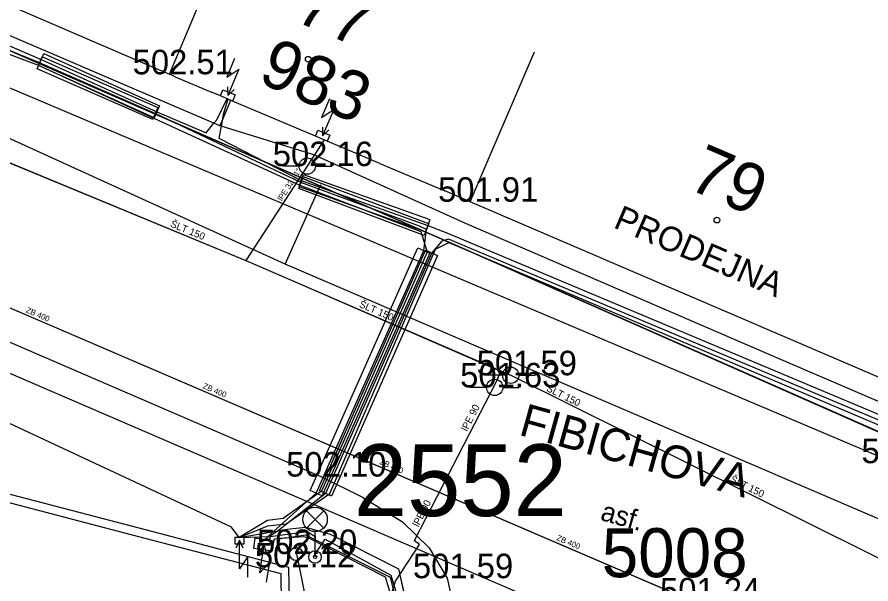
# Model space of a CAD drawing. Extents: x -669642 to -669119, y -1131006 to -1130466.
# Drawn here: x -669241.72 to -669215.58, y -1130543.27 to -1130525.93 of the extents above; entities that cross this region are included whole.
import ezdxf

# ---------------------------------------------------------------- set-up
doc = ezdxf.new("R2010")
doc.units = 0
for name, color, linetype in [('G_Bod_tecka', 7, 'Continuous'), ('G_Bod_vyska', 7, 'Continuous'), ('G_Bodove_pole', 7, 'Continuous'), ('G_Budovy-znacky', 7, 'Continuous'), ('G_Budovy_Objekty', 7, 'Continuous'), ('G_Budovy_vstupy', 7, 'Continuous'), ('G_Cisla_orientacni', 7, 'Continuous'), ('G_Cisla_popisna', 7, 'Continuous'), ('G_Objekty_technicke', 7, 'Continuous'), ('G_Plochy_zpevnene', 7, 'Continuous'), ('G_Ploty', 7, 'Continuous'), ('G_Popisy_Nazvy', 7, 'Continuous'), ('G_Popisy_objektu', 7, 'Continuous'), ('G_Popisy_povrchu', 7, 'Continuous'), ('G_Site-Rozvadece', 7, 'Continuous'), ('G_Site-Sloupy', 7, 'Continuous'), ('G_Site-vodovod', 7, 'Continuous'), ('G_Z_CHRANICKA-TEPLOVOD_kotovane', 7, 'Continuous'), ('G_Z_ELsilove_podz_kotovane', 7, 'Continuous'), ('G_Z_ELsilove_zrusene', 7, 'Continuous'), ('G_Z_KANAL_podz_kotovane', 7, 'Continuous'), ('G_Z_PLYNY_podz_geodeticky', 7, 'Continuous'), ('G_Z_PLYNY_podz_priblizne', 7, 'Continuous'), ('G_Z_SPOJE_podz_geodeticky', 7, 'Continuous'), ('G_Z_SPOJE_podz_kotovane', 7, 'Continuous'), ('G_Z_SPOJE_podz_priblizne', 7, 'Continuous'), ('G_Z_SPOJE_podz_zahozene', 7, 'Continuous'), ('G_Z_VODA_podz_kotovane', 7, 'Continuous'), ('Vrstva 1', 7, 'Continuous'), ('Vrstva 10', 7, 'Continuous'), ('Vrstva 11', 7, 'Continuous'), ('Vrstva 17', 7, 'Continuous'), ('Vrstva 25', 7, 'Continuous'), ('Vrstva 26', 7, 'Continuous'), ('Vrstva 3', 7, 'Continuous'), ('Vrstva 4', 7, 'Continuous'), ('Vrstva 6', 7, 'Continuous')]:
    doc.layers.add(name, color=color, linetype=linetype)

msp = doc.modelspace()

# ---------------------------------------------------------------- linework, layer by layer
at = {"layer": 'G_Bod_tecka'}
for p, q in [((-669237.06, -1130527.68), (-669237.06, -1130527.68)), ((-669232.84, -1130530.49), (-669232.84, -1130530.49)), ((-669227.85, -1130531.58), (-669227.85, -1130531.58)), ((-669226.61, -1130536.89), (-669226.61, -1130536.89)), ((-669227.1, -1130537.26), (-669227.1, -1130537.26)), ((-669232.42, -1130539.99), (-669232.42, -1130539.99)), ((-669233.18, -1130542.36), (-669233.18, -1130542.36)), ((-669233.4, -1130542.77), (-669233.4, -1130542.77)), ((-669228.56, -1130543.1), (-669228.56, -1130543.1))]:
    msp.add_line(p, q, dxfattribs=at)
at = {"layer": 'G_Budovy-znacky'}
for centre in [(-669232.809, -1130527.22), (-669220.299, -1130532.14)]:
    msp.add_circle(centre, 0.0875, dxfattribs=at)
at = {"layer": 'G_Budovy_Objekty'}
for p, q in [((-669237.06, -1130527.68), (-669235.11, -1130523.08)), ((-669243.33, -1130524.97), (-669239.95, -1130526.43)), ((-669227.85, -1130531.58), (-669225.88, -1130526.99)), ((-669237.61, -1130527.44), (-669237.06, -1130527.68)), ((-669236.88, -1130527.76), (-669237.06, -1130527.68)), ((-669235.49, -1130528.34), (-669235.77, -1130528.23)), ((-669235.13, -1130528.5), (-669235.49, -1130528.34)), ((-669232.59, -1130529.57), (-669235.13, -1130528.5)), ((-669232.23, -1130529.73), (-669232.59, -1130529.57)), ((-669230.62, -1130530.41), (-669232.23, -1130529.73)), ((-669227.85, -1130531.58), (-669228.63, -1130531.25)), ((-669213.52, -1130537.74), (-669227.85, -1130531.58))]:
    msp.add_line(p, q, dxfattribs=at)
at = {"layer": 'G_Budovy_vstupy'}
for p, q in [((-669239.95, -1130526.43), (-669237.61, -1130527.44)), ((-669236.88, -1130527.76), (-669235.77, -1130528.23)), ((-669230.62, -1130530.41), (-669228.63, -1130531.25))]:
    msp.add_line(p, q, dxfattribs=at)
at = {"layer": 'G_Objekty_technicke'}
for points in [[(-669232.865, -1130541.035), (-669232.335, -1130541.565)], [(-669232.865, -1130541.565), (-669232.335, -1130541.035)], [(-669232.6, -1130542.45), (-669232.6, -1130541.675)]]:
    msp.add_lwpolyline(points, dxfattribs=at)
for centre, radius in [((-669232.6, -1130541.3), 0.375), ((-669232.6, -1130542.45), 0.19), ((-669232.6, -1130542.45), 0.05)]:
    msp.add_circle(centre, radius, dxfattribs=at)
at = {"layer": 'G_Plochy_zpevnene'}
msp.add_line((-669214.87, -1130539.58), (-669250.18, -1130524.61), dxfattribs=at)
msp.add_lwpolyline([(-669269.66, -1130523.91), (-669265.19, -1130525.95), (-669247.43, -1130533.51), (-669232.42, -1130539.99), (-669231.15, -1130540.62), (-669229.92, -1130541.38), (-669229.11, -1130542.17), (-669228.56, -1130543.1), (-669228.37, -1130543.93), (-669228.57, -1130545.3), (-669229.37, -1130546.42), (-669230.08, -1130546.86), (-669230.82, -1130547.2), (-669231.97, -1130547.66), (-669233.11, -1130548.11)], dxfattribs=at)
at = {"layer": 'G_Ploty'}
for p, q in [((-669237.75, -1130541.63), (-669251.14, -1130538.13)), ((-669251.21, -1130538.37), (-669237.81, -1130541.87)), ((-669233.4, -1130542.77), (-669237.75, -1130541.63)), ((-669237.81, -1130541.87), (-669233.65, -1130542.96)), ((-669233.65, -1130542.96), (-669233.63, -1130544.45)), ((-669233.38, -1130544.45), (-669233.4, -1130542.77))]:
    msp.add_line(p, q, dxfattribs=at)
at = {"layer": 'G_Site-Rozvadece'}
for p, q in [((-669235.061, -1130527.196), (-669235.305, -1130527.772)), ((-669235.305, -1130527.772), (-669234.928, -1130527.524)), ((-669234.928, -1130527.524), (-669235.27, -1130528.33)), ((-669235.276, -1130528.061), (-669235.27, -1130528.33)), ((-669235.49, -1130528.34), (-669235.42, -1130528.16)), ((-669235.42, -1130528.16), (-669235.05, -1130528.31)), ((-669235.27, -1130528.33), (-669235.073, -1130528.147)), ((-669235.05, -1130528.31), (-669235.13, -1130528.5)), ((-669232.161, -1130528.427), (-669232.405, -1130529.003)), ((-669232.405, -1130529.003), (-669232.029, -1130528.755)), ((-669232.029, -1130528.755), (-669232.37, -1130529.561)), ((-669232.59, -1130529.57), (-669232.51, -1130529.39)), ((-669232.51, -1130529.39), (-669232.15, -1130529.54)), ((-669232.376, -1130529.293), (-669232.37, -1130529.561)), ((-669232.37, -1130529.561), (-669232.173, -1130529.378)), ((-669232.15, -1130529.54), (-669232.23, -1130529.73)), ((-669234.91, -1130541.94), (-669235.021, -1130542.185)), ((-669234.912, -1130542.815), (-669234.91, -1130541.94)), ((-669234.801, -1130542.186), (-669234.91, -1130541.94)), ((-669234.16, -1130542.07), (-669234.306, -1130542.296)), ((-669234.292, -1130542.935), (-669234.16, -1130542.07)), ((-669234.089, -1130542.329), (-669234.16, -1130542.07)), ((-669234.661, -1130542.441), (-669234.912, -1130542.815)), ((-669234.662, -1130543.066), (-669234.661, -1130542.441)), ((-669233.988, -1130542.601), (-669234.292, -1130542.935)), ((-669234.082, -1130543.22), (-669233.988, -1130542.601))]:
    msp.add_line(p, q, dxfattribs=at)
for points in [[(-669235.06, -1130541.85), (-669235.06, -1130542.05), (-669234.77, -1130542.05), (-669234.77, -1130541.85)], [(-669234.44, -1130541.88), (-669234.48, -1130542.18), (-669233.9, -1130542.26), (-669233.86, -1130541.97)]]:
    msp.add_lwpolyline(points, close=True, dxfattribs=at)
at = {"layer": 'G_Site-Sloupy'}
msp.add_circle((-669233.18, -1130542.36), 0.2, dxfattribs=at)
at = {"layer": 'G_Site-vodovod'}
for points in [[(-669233.09, -1130530.49), (-669233.59, -1130530.49)], [(-669232.59, -1130530.49), (-669232.09, -1130530.49)], [(-669226.86, -1130536.89), (-669227.36, -1130536.89)], [(-669226.36, -1130536.89), (-669225.86, -1130536.89)], [(-669227.35, -1130537.26), (-669227.85, -1130537.26)], [(-669226.85, -1130537.26), (-669226.35, -1130537.26)]]:
    msp.add_lwpolyline(points, dxfattribs=at)
for centre in [(-669232.84, -1130530.49), (-669226.61, -1130536.89), (-669227.1, -1130537.26)]:
    msp.add_circle(centre, 0.25, dxfattribs=at)
at = {"layer": 'G_Z_CHRANICKA-TEPLOVOD_kotovane'}
for points in [[(-669240.944, -1130527.15), (-669240.898, -1130527.048), (-669237.358, -1130528.648), (-669237.522, -1130529.012), (-669237.544, -1130529.002), (-669241.062, -1130527.412)], [(-669241.11, -1130527.513), (-669240.95, -1130527.147), (-669240.944, -1130527.15), (-669237.41, -1130528.697), (-669237.544, -1130529.002), (-669237.57, -1130529.063)], [(-669233.087, -1130531.118), (-669232.953, -1130530.742), (-669229.083, -1130532.122), (-669229.125, -1130532.241), (-669229.217, -1130532.498), (-669233.079, -1130531.121)], [(-669233.079, -1130531.121), (-669232.96, -1130530.803), (-669229.125, -1130532.241), (-669229.12, -1130532.243), (-669229.26, -1130532.617), (-669233.1, -1130531.177)], [(-669232.753, -1130540.419), (-669229.453, -1130532.989), (-669229.226, -1130533.089), (-669229.087, -1130533.151), (-669232.343, -1130540.482), (-669232.387, -1130540.581)], [(-669229.226, -1130533.089), (-669229.213, -1130533.059), (-669228.847, -1130533.221), (-669232.097, -1130540.591), (-669232.343, -1130540.482), (-669232.463, -1130540.429)]]:
    msp.add_lwpolyline(points, close=True, dxfattribs=at)
at = {"layer": 'G_Z_ELsilove_podz_kotovane'}
for points in [[(-669300.04, -1130513.88), (-669299.5, -1130513.14), (-669298.19, -1130513.35), (-669297.94, -1130512.3), (-669295.23, -1130504.97), (-669295.11, -1130504.85), (-669291.84, -1130505.9), (-669279.7, -1130510.68), (-669271.85, -1130514.24), (-669254.56, -1130521.66), (-669252.43, -1130522.58), (-669250.36, -1130523.68), (-669244.09, -1130526.27), (-669241.1, -1130527.39), (-669233.07, -1130531.07), (-669229.36, -1130532.49), (-669229.17, -1130533.12), (-669232.4, -1130540.44), (-669233.58, -1130541.27), (-669234.06, -1130541.33), (-669234.92, -1130541.85)], [(-669234.093, -1130541.94), (-669234.061, -1130541.844), (-669232.57, -1130540.5), (-669229.27, -1130533.07), (-669229.19, -1130532.43), (-669229.398, -1130532.324), (-669233.03, -1130530.99), (-669237.49, -1130528.88), (-669241.03, -1130527.33), (-669243.9, -1130526.16), (-669245.2, -1130525.66), (-669250.3, -1130523.57), (-669252.531, -1130522.331), (-669254.52, -1130521.44), (-669262.14, -1130518.29), (-669271.68, -1130514.19), (-669276.42, -1130512.08), (-669279.694, -1130510.543), (-669291.78, -1130505.82)], [(-669243.76, -1130526.03), (-669240.98, -1130527.23), (-669237.44, -1130528.83), (-669235.93, -1130529.47), (-669235.697, -1130529.178), (-669235.61, -1130529.07), (-669235.294, -1130528.421), (-669235.271, -1130528.44), (-669235.411, -1130528.914), (-669235.446, -1130529.106), (-669235.475, -1130529.269), (-669235.54, -1130529.63), (-669233.02, -1130530.93), (-669229.15, -1130532.31), (-669228.57, -1130532.53), (-669213.71, -1130538.77)], [(-669234.92, -1130541.85), (-669235.16, -1130541.54), (-669242.13, -1130538.28), (-669254.16, -1130533.02), (-669261.9, -1130529.73), (-669262.44, -1130529.6)], [(-669234.92, -1130541.85), (-669234.05, -1130541.5), (-669233.48, -1130541.44), (-669232.15, -1130540.51), (-669228.91, -1130533.03), (-669228.5, -1130532.83), (-669215.14, -1130538.5), (-669213.62, -1130538.99), (-669209.75, -1130539.35), (-669201, -1130540.48), (-669198.73, -1130540.63), (-669190.087, -1130537.765)], [(-669190.087, -1130537.667), (-669197.37, -1130540.05), (-669198.73, -1130540.5), (-669199.1, -1130540.501), (-669201.25, -1130540.33), (-669209.91, -1130539.23), (-669210.253, -1130539.194), (-669213.57, -1130538.9), (-669215.15, -1130538.346), (-669228.517, -1130532.72), (-669228.717, -1130532.791), (-669229.03, -1130533.14), (-669232.28, -1130540.51), (-669233.757, -1130541.668), (-669233.964, -1130541.802), (-669234.016, -1130541.96)], [(-669234.92, -1130541.85), (-669233.97, -1130541.82), (-669232.84, -1130541.67), (-669232.6, -1130541.82), (-669232.62, -1130542.4), (-669232.29, -1130541.91), (-669230.28, -1130543.01), (-669229.97, -1130544.01), (-669230.83, -1130546.5), (-669232.89, -1130549.91), (-669240.96, -1130552.73), (-669255.16, -1130557.74), (-669255.51, -1130558.29), (-669255.41, -1130560.02), (-669255.64, -1130558.31), (-669256.14, -1130557.88), (-669258.99, -1130558.59), (-669264.97, -1130559.65), (-669286.2, -1130562.11), (-669288.59, -1130563.46), (-669294, -1130564.23), (-669296.09, -1130565), (-669296.13, -1130565.48), (-669295.89, -1130566.51)], [(-669234.92, -1130541.85), (-669233.45, -1130541.6), (-669232.89, -1130541.54), (-669232.14, -1130541.75), (-669230.05, -1130542.81), (-669229.74, -1130544.18), (-669225.23, -1130548.83), (-669219.44, -1130546.52), (-669217.72, -1130546.17), (-669213.74, -1130547.12), (-669196.42, -1130548.14)], [(-669233.866, -1130541.999), (-669233.84, -1130541.899), (-669233.472, -1130541.867), (-669232.89, -1130541.77), (-669230.3, -1130543.07), (-669230.07, -1130544.04)], [(-669230.156, -1130544.021), (-669230.439, -1130543.07), (-669232.807, -1130541.865), (-669232.957, -1130541.836), (-669233.676, -1130541.89), (-669233.721, -1130542.039)]]:
    msp.add_lwpolyline(points, dxfattribs=at)
at = {"layer": 'G_Z_ELsilove_zrusene'}
for points in [[(-669235.511, -1130529.258), (-669235.697, -1130529.178), (-669243.731, -1130525.736), (-669243.739, -1130525.733)], [(-669235.511, -1130529.258), (-669235.697, -1130529.178), (-669243.731, -1130525.736), (-669243.739, -1130525.733)], [(-669235.511, -1130529.258), (-669235.446, -1130529.106), (-669235.175, -1130528.476), (-669235.199, -1130528.467)], [(-669235.511, -1130529.258), (-669235.446, -1130529.106), (-669235.175, -1130528.476), (-669235.199, -1130528.467)], [(-669209.738, -1130539.037), (-669209.875, -1130539.033), (-669210.107, -1130539.026), (-669211.411, -1130538.988), (-669214.336, -1130538.132), (-669218.325, -1130536.422), (-669228.032, -1130532.23), (-669232.635, -1130530.146), (-669235.475, -1130529.269), (-669235.511, -1130529.258)], [(-669209.738, -1130539.037), (-669209.875, -1130539.033), (-669210.107, -1130539.026), (-669211.411, -1130538.988), (-669214.336, -1130538.132), (-669218.325, -1130536.422), (-669228.032, -1130532.23), (-669232.635, -1130530.146), (-669235.475, -1130529.269), (-669235.511, -1130529.258)]]:
    msp.add_lwpolyline(points, dxfattribs=at)
at = {"layer": 'G_Z_KANAL_podz_kotovane'}
msp.add_line((-669244.2, -1130533.86), (-669220.95, -1130543.84), dxfattribs=at)
at = {"layer": 'G_Z_PLYNY_podz_geodeticky'}
msp.add_lwpolyline([(-669190.087, -1130543.002), (-669190.98, -1130543.17), (-669191.73, -1130543.13), (-669213.17, -1130542.22), (-669213.46, -1130542.1), (-669233.51, -1130533.49), (-669245.5, -1130528.03), (-669252, -1130525.45), (-669262.68, -1130520.88), (-669268.9, -1130518.28), (-669269.62, -1130517.99), (-669275.05, -1130515.8), (-669276.18, -1130515.29), (-669292.29, -1130508.65), (-669314.07, -1130501.37), (-669320.48, -1130499.22), (-669326.514, -1130497.207)], dxfattribs=at)
at = {"layer": 'G_Z_PLYNY_podz_priblizne'}
for points in [[(-669190.087, -1130545.864), (-669191.73, -1130546.09), (-669198.49, -1130546.9), (-669205.1, -1130546.71), (-669219.22, -1130545.27), (-669219.95, -1130545.1), (-669222.09, -1130544.56), (-669226.41, -1130543.53), (-669247.01, -1130534.65), (-669266.85, -1130526.27), (-669274.62, -1130522.94), (-669286.49, -1130517.85), (-669300.05, -1130512.24), (-669313.74, -1130507.98), (-669319.28, -1130506.26), (-669322.11, -1130505.37), (-669344.23, -1130498.5), (-669346.28, -1130497.85), (-669348.275, -1130497.207)], [(-669233.51, -1130533.49), (-669232.426, -1130531.047)]]:
    msp.add_lwpolyline(points, dxfattribs=at)
at = {"layer": 'G_Z_SPOJE_podz_geodeticky'}
msp.add_lwpolyline([(-669233.17, -1130542.35), (-669232.08, -1130547.74), (-669231.66, -1130549.76), (-669228.02, -1130548.31), (-669227.63, -1130549.23)], dxfattribs=at)
at = {"layer": 'G_Z_SPOJE_podz_kotovane'}
for points in [[(-669383.17, -1130476.39), (-669375.04, -1130478.97), (-669366.94, -1130481.33), (-669359.05, -1130483.92), (-669351.66, -1130486.33), (-669342.92, -1130488.84), (-669341.55, -1130485.1), (-669340.22, -1130482.26), (-669338.34, -1130482.75), (-669331.32, -1130484.61), (-669331.28, -1130484.97), (-669332.86, -1130491.5), (-669332.29, -1130492.57), (-669306.85, -1130500.67), (-669294.58, -1130504.83), (-669279.44, -1130510.73), (-669263.17, -1130517.91), (-669245.38, -1130525.46), (-669228.34, -1130532.89), (-669215.04, -1130538.76)], [(-669215.04, -1130538.76), (-669228.34, -1130532.89), (-669245.38, -1130525.46), (-669263.17, -1130517.91), (-669279.44, -1130510.73), (-669294.58, -1130504.83), (-669306.85, -1130500.67), (-669317.727, -1130497.207)]]:
    msp.add_lwpolyline(points, dxfattribs=at)
at = {"layer": 'G_Z_SPOJE_podz_priblizne'}
msp.add_lwpolyline([(-669233.17, -1130542.35), (-669232.08, -1130547.74), (-669231.66, -1130549.76), (-669228.02, -1130548.31), (-669227.63, -1130549.23)], dxfattribs=at)
at = {"layer": 'G_Z_SPOJE_podz_zahozene'}
for p, q in [((-669228.34, -1130532.89), (-669245.38, -1130525.46)), ((-669215.04, -1130538.76), (-669228.34, -1130532.89))]:
    msp.add_line(p, q, dxfattribs=at)
at = {"layer": 'G_Z_VODA_podz_kotovane'}
for points in [[(-669328.109, -1130497.207), (-669318.48, -1130500.04), (-669314.79, -1130501.37), (-669312.13, -1130502.32), (-669298.73, -1130506.42), (-669296.47, -1130507.35), (-669282.85, -1130512.88), (-669278.13, -1130514.93), (-669275.9, -1130515.81), (-669274.95, -1130516.19), (-669270.88, -1130518.34), (-669264.44, -1130520.83), (-669251.81, -1130526.24), (-669246.14, -1130528.66), (-669234.72, -1130533.38), (-669233.37, -1130533.96), (-669226.92, -1130536.76), (-669226.61, -1130536.89), (-669213.8, -1130543.25), (-669191.01, -1130543.19), (-669190.087, -1130543.046)], [(-669232.32, -1130529.69), (-669232.84, -1130530.49), (-669234.72, -1130533.38)], [(-669226.92, -1130536.76), (-669227.06, -1130537.09), (-669229.38, -1130541.6)], [(-669241.68, -1130553.55), (-669241.15, -1130553.39), (-669241, -1130553.65), (-669238.95, -1130553.19), (-669232.54, -1130550.95), (-669232.49, -1130550.84), (-669230.14, -1130543.19), (-669229.4, -1130542.07), (-669229.56, -1130541.96), (-669229.38, -1130541.6)]]:
    msp.add_lwpolyline(points, dxfattribs=at)
at = {"layer": 'Vrstva 1'}
msp.add_line((-669232.62, -1130542.4), (-669232.62, -1130542.4), dxfattribs=at)
at = {"layer": 'Vrstva 10'}
msp.add_line((-669244.195, -1130533.864), (-669220.946, -1130543.84), dxfattribs=at)
at = {"layer": 'Vrstva 11'}
msp.add_lwpolyline([(-669215.039, -1130538.757), (-669228.34, -1130532.89), (-669245.38, -1130525.46), (-669263.17, -1130517.91), (-669279.44, -1130510.73), (-669294.58, -1130504.83), (-669306.85, -1130500.67), (-669317.727, -1130497.207)], dxfattribs=at)
msp.add_lwpolyline([(-669215.039, -1130538.757), (-669228.34, -1130532.89), (-669245.38, -1130525.46), (-669263.17, -1130517.91), (-669279.44, -1130510.73), (-669294.58, -1130504.83), (-669306.85, -1130500.67), (-669317.727, -1130497.207)], dxfattribs=at)
at = {"layer": 'Vrstva 17'}
for p, q in [((-669244.09, -1130526.27), (-669241.1, -1130527.39)), ((-669241.1, -1130527.39), (-669233.07, -1130531.07)), ((-669233.07, -1130531.07), (-669229.36, -1130532.49)), ((-669229.36, -1130532.49), (-669229.17, -1130533.12)), ((-669228.91, -1130533.03), (-669228.5, -1130532.83)), ((-669228.5, -1130532.83), (-669215.14, -1130538.5)), ((-669232.15, -1130540.51), (-669228.91, -1130533.03)), ((-669229.17, -1130533.12), (-669232.4, -1130540.44)), ((-669235.16, -1130541.54), (-669242.13, -1130538.28)), ((-669232.4, -1130540.44), (-669233.58, -1130541.27)), ((-669233.48, -1130541.44), (-669232.15, -1130540.51)), ((-669234.06, -1130541.33), (-669234.92, -1130541.85)), ((-669233.58, -1130541.27), (-669234.06, -1130541.33)), ((-669234.05, -1130541.5), (-669233.48, -1130541.44)), ((-669234.92, -1130541.85), (-669235.16, -1130541.54)), ((-669234.92, -1130541.85), (-669234.05, -1130541.5)), ((-669234.92, -1130541.85), (-669233.45, -1130541.6)), ((-669233.97, -1130541.82), (-669232.84, -1130541.67)), ((-669233.45, -1130541.6), (-669232.89, -1130541.54)), ((-669232.89, -1130541.54), (-669232.14, -1130541.75)), ((-669232.84, -1130541.67), (-669232.6, -1130541.82)), ((-669234.92, -1130541.85), (-669233.97, -1130541.82)), ((-669232.6, -1130541.82), (-669232.62, -1130542.4)), ((-669232.62, -1130542.4), (-669232.29, -1130541.91)), ((-669232.29, -1130541.91), (-669230.28, -1130543.01)), ((-669232.14, -1130541.75), (-669230.05, -1130542.81)), ((-669230.28, -1130543.01), (-669229.97, -1130544.01)), ((-669230.05, -1130542.81), (-669229.74, -1130544.18))]:
    msp.add_line(p, q, dxfattribs=at)
at = {"layer": 'Vrstva 25'}
for points in [[(-669328.123, -1130497.207), (-669318.48, -1130500.043), (-669314.786, -1130501.374), (-669312.126, -1130502.324), (-669298.732, -1130506.424), (-669296.47, -1130507.35), (-669282.847, -1130512.881), (-669278.127, -1130514.927), (-669275.896, -1130515.81), (-669274.947, -1130516.186), (-669270.883, -1130518.342), (-669264.443, -1130520.831), (-669251.807, -1130526.237), (-669246.135, -1130528.663), (-669234.718, -1130533.376), (-669233.369, -1130533.96), (-669226.916, -1130536.757), (-669226.61, -1130536.89), (-669213.804, -1130543.247), (-669191.015, -1130543.195), (-669190.087, -1130543.05)], [(-669232.318, -1130529.688), (-669232.84, -1130530.49), (-669234.718, -1130533.376)], [(-669226.916, -1130536.757), (-669227.06, -1130537.09), (-669229.38, -1130541.6)]]:
    msp.add_lwpolyline(points, dxfattribs=at)
at = {"layer": 'Vrstva 26'}
msp.add_lwpolyline([(-669241.68, -1130553.55), (-669241.15, -1130553.39), (-669241, -1130553.65), (-669238.95, -1130553.19), (-669232.54, -1130550.95), (-669232.49, -1130550.84), (-669230.14, -1130543.19), (-669229.4, -1130542.07), (-669229.56, -1130541.96), (-669229.38, -1130541.6)], dxfattribs=at)
at = {"layer": 'Vrstva 6'}
for p, q in [((-669232.84, -1130530.49), (-669232.84, -1130530.49)), ((-669226.61, -1130536.89), (-669226.61, -1130536.89)), ((-669227.06, -1130537.09), (-669227.06, -1130537.09))]:
    msp.add_line(p, q, dxfattribs=at)

# ---------------------------------------------------------------- texts
at = {"layer": 'G_Bod_vyska'}
for s, p in [('502.51', (-669238.184, -1130527.68)), ('502.16', (-669233.895, -1130530.49)), ('501.91', (-669228.834, -1130531.58)), ('501.59', (-669227.653, -1130536.89)), ('501.63', (-669228.158, -1130537.26)), ('501.01', (-669215.874, -1130539.58)), ('502.10', (-669233.483, -1130539.99)), ('502.20', (-669234.377, -1130542.36)), ('502.12', (-669234.441, -1130542.77)), ('501.59', (-669229.603, -1130543.1)), ('501.24', (-669222.041, -1130543.84))]:
    msp.add_text(s, height=0.75, dxfattribs=at).set_placement(p)
at = {"layer": 'G_Bodove_pole'}
msp.add_text('5008', height=1.5, dxfattribs=at).set_placement((-669223.823, -1130543.07))
at = {"layer": 'G_Cisla_orientacni'}
for s, rotation, p in [('77', 337.0496, (-669233.28, -1130526.025)), ('79', 336.7387, (-669221.242, -1130531.156))]:
    msp.add_text(s, height=1.5, rotation=rotation, dxfattribs=at).set_placement(p)
at = {"layer": 'G_Cisla_popisna'}
msp.add_text('983', height=1.5, rotation=337.0527, dxfattribs=at).set_placement((-669234.395, -1130527.9))
at = {"layer": 'G_Popisy_Nazvy'}
msp.add_text('FIBICHOVA', height=1, rotation=344.4124, dxfattribs=at).set_placement((-669226.396, -1130538.706))
at = {"layer": 'G_Popisy_objektu'}
msp.add_text('PRODEJNA', height=0.75, rotation=336.7387, dxfattribs=at).set_placement((-669223.498, -1130532.358))
at = {"layer": 'G_Popisy_povrchu'}
msp.add_text('asf.', height=0.6, rotation=344.4124, dxfattribs=at).set_placement((-669223.894, -1130541.313))
at = {"layer": 'Vrstva 3'}
for rotation, p in [(336.7748, (-669241.465, -1130534.959)), (336.7934, (-669236.051, -1130537.282)), (336.8121, (-669230.638, -1130539.604)), (336.7748, (-669225.226, -1130541.927))]:
    msp.add_text('ZB 400', height=0.1755, rotation=rotation, dxfattribs=at).set_placement(p)
at = {"layer": 'Vrstva 4'}
for s, height, rotation, p in [('lPE 32 - 1"', 0.17551, 56.944, (-669233.618, -1130531.572)), ('ŠLT 150', 0.2194, 337.5699, (-669237.048, -1130532.338)), ('ŠLT 150', 0.2194, 336.5941, (-669231.269, -1130534.794)), ('ŠLT 150', 0.2194, 333.653, (-669225.538, -1130537.361)), ('lPE 90', 0.2194, 63.0085, (-669227.945, -1130538.623)), ('ŠLT 150', 0.2194, 333.6786, (-669219.911, -1130540.146)), ('lPE 90', 0.2194, 63.1721, (-669229.431, -1130541.548))]:
    msp.add_text(s, height=height, rotation=rotation, dxfattribs=at).set_placement(p)
msp.add_text('2552', height=2.1939, dxfattribs=at).set_placement((-669231.416, -1130541.198))

doc.saveas('drawing.dxf')
